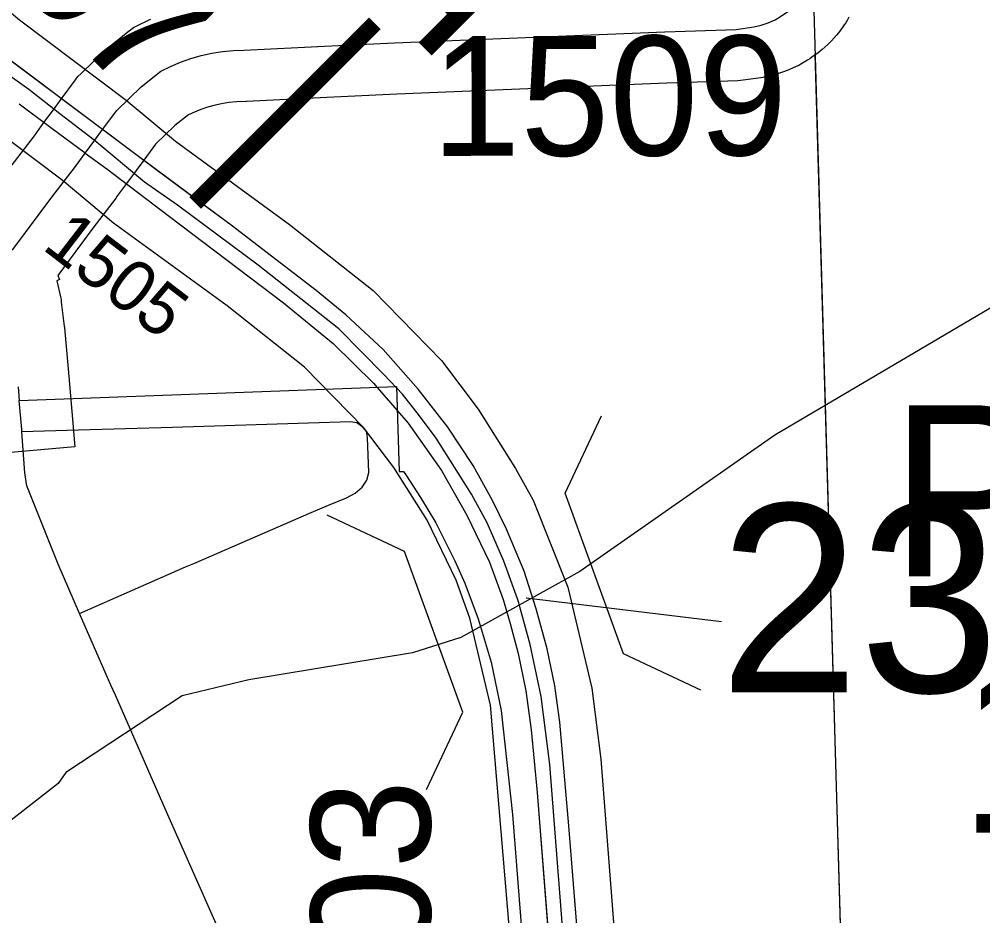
# Model space of a CAD drawing. Extents: x 128.7 to 185.5, y -21.4 to 12.6.
# Drawn here: x 149.605 to 150.168, y -3.98 to -3.455 of the extents above; entities that cross this region are included whole.
import ezdxf

# ---------------------------------------------------------------- set-up
doc = ezdxf.new("R2010")
doc.units = 0
for name, color, linetype in [('tdCoCityStreetMajor', 7, 'Continuous'), ('tdCoCityStreetMinor', 7, 'Continuous'), ('tdCoCorpBndry', 7, 'Continuous'), ('tdCoCorpPopTxt', 7, 'Continuous'), ('tdCoDivCarto', 7, 'Continuous'), ('tdCoHydroRiver', 7, 'Continuous'), ('tdCoPriCL', 7, 'Continuous'), ('tdCoPriDiv', 7, 'Continuous'), ('tdCoPrimary', 7, 'Continuous'), ('tdCoSecRdNmbr', 7, 'Continuous'), ('tdCoSecRteBand', 7, 'Continuous'), ('tdCoSecRteCL', 7, 'Continuous'), ('tdCoSectLine', 7, 'Continuous'), ('tdCoSectLinePart', 7, 'Continuous'), ('tdCoStrucDivPri', 7, 'Continuous'), ('tdCoStrucPriMaintName', 7, 'Continuous'), ('tdCoSurfConc', 7, 'Continuous'), ('tdCoSurfGravel', 7, 'Continuous'), ('tdStHwyPriRefPost1', 7, 'Continuous')]:
    doc.layers.add(name, color=color, linetype=linetype)

msp = doc.modelspace()

# ---------------------------------------------------------------- linework, layer by layer
at = {"layer": 'tdCoCityStreetMajor'}
msp.add_lwpolyline([(149.82289, -4.22413), (149.80127, -4.16979), (149.74652, -4.04476), (149.74496, -4.04122), (149.69005, -3.91726), (149.66097, -3.85084), (149.65838, -3.84495), (149.64001, -3.80299), (149.62741, -3.77423), (149.60916, -3.72836), (149.60793, -3.72072), (149.6063, -3.69676), (149.60621, -3.69532), (149.60473, -3.67839)], dxfattribs=at)
at = {"layer": 'tdCoCityStreetMinor'}
msp.add_lwpolyline([(149.64001, -3.80299), (149.70197, -3.77579), (149.7069, -3.77365), (149.7755, -3.74391), (149.78557, -3.73954), (149.79617, -3.73535), (149.80111, -3.73264), (149.8053, -3.72918), (149.80801, -3.72499), (149.80925, -3.72055), (149.80851, -3.70008), (149.80777, -3.69663), (149.80579, -3.69417), (149.80209, -3.69145), (149.79839, -3.69096), (149.69433, -3.69417), (149.63933, -3.69579), (149.6063, -3.69676)], dxfattribs=at)
at = {"layer": 'tdCoCorpBndry'}
msp.add_lwpolyline([(149.60405, -3.67047), (149.60473, -3.67839), (149.82544, -3.6703), (149.82688, -3.71996), (149.82941, -3.71988), (149.83132, -3.72254), (149.83947, -3.73521), (149.8483, -3.75), (149.8595, -3.77216), (149.86531, -3.78523), (149.87314, -3.80602), (149.88069, -3.83141), (149.88667, -3.85964), (149.89333, -3.9205), (149.91158, -4.15439)], dxfattribs=at)
at = {"layer": 'tdCoDivCarto'}
for p, q in [((149.61539, -3.49141), (149.58854, -3.47128)), ((149.63384, -3.50525), (149.61539, -3.49141)), ((149.63384, -3.50525), (149.61539, -3.49141)), ((149.60459, -3.5049), (149.62311, -3.51865)), ((149.60459, -3.5049), (149.62311, -3.51865)), ((149.65344, -3.51996), (149.63384, -3.50525)), ((149.62311, -3.51865), (149.64332, -3.53364)), ((149.62311, -3.51865), (149.64332, -3.53364)), ((149.65398, -3.52035), (149.65344, -3.51996)), ((149.6714, -3.53342), (149.65398, -3.52035)), ((149.68465, -3.54324), (149.6714, -3.53342)), ((149.64332, -3.53364), (149.64334, -3.53366)), ((149.64334, -3.53366), (149.65587, -3.54296)), ((149.65587, -3.54296), (149.67388, -3.55663)), ((149.70354, -3.55725), (149.68465, -3.54324)), ((149.70354, -3.55725), (149.68465, -3.54324)), ((149.67388, -3.55663), (149.6926, -3.57084)), ((149.67388, -3.55663), (149.6926, -3.57084)), ((149.72861, -3.57584), (149.70354, -3.55725)), ((149.6926, -3.57084), (149.75919, -3.62138)), ((149.77843, -3.61406), (149.72861, -3.57584)), ((149.79569, -3.62837), (149.77843, -3.61406)), ((149.75919, -3.62138), (149.78829, -3.64505)), ((149.81764, -3.64859), (149.79569, -3.62837)), ((149.78829, -3.64505), (149.81197, -3.66823)), ((149.83811, -3.67177), (149.81764, -3.64859)), ((149.81197, -3.66823), (149.81411, -3.67071)), ((149.81411, -3.67071), (149.81416, -3.67078)), ((149.81416, -3.67078), (149.82576, -3.68421)), ((149.81416, -3.67078), (149.82576, -3.68421)), ((149.85537, -3.69396), (149.83811, -3.67177)), ((149.82576, -3.68421), (149.82584, -3.68431)), ((149.82584, -3.68431), (149.83219, -3.69166)), ((149.83219, -3.69166), (149.85167, -3.71928)), ((149.87017, -3.71641), (149.85537, -3.69396)), ((149.85167, -3.71928), (149.86647, -3.74542)), ((149.88151, -3.73687), (149.87017, -3.71641)), ((149.88965, -3.75364), (149.88151, -3.73687)), ((149.86647, -3.74542), (149.87978, -3.77304)), ((149.90001, -3.7783), (149.88965, -3.75364)), ((149.87978, -3.77304), (149.88768, -3.79474)), ((149.90716, -3.80025), (149.90001, -3.7783)), ((149.88768, -3.79474), (149.89187, -3.8088)), ((149.91357, -3.82368), (149.90716, -3.80025)), ((149.89187, -3.8088), (149.89655, -3.82631)), ((149.89655, -3.82631), (149.90099, -3.84826)), ((149.91801, -3.84538), (149.91357, -3.82368)), ((149.90099, -3.84826), (149.9042, -3.87095)), ((149.92097, -3.86659), (149.91801, -3.84538)), ((149.9042, -3.87095), (149.90765, -3.90769)), ((149.92615, -3.92725), (149.92097, -3.86659)), ((149.90765, -3.90769), (149.9148, -3.99918)), ((149.93576, -4.04587), (149.92615, -3.92725))]:
    msp.add_line(p, q, dxfattribs=at)
for points in [[(149.61491, -3.49106), (149.58854, -3.47128), (149.56117, -3.44785), (149.54415, -3.43231), (149.52788, -3.41678), (149.51209, -3.39976), (149.49434, -3.38053), (149.47584, -3.35833), (149.46253, -3.34082), (149.43762, -3.30507), (149.43671, -3.30366), (149.42366, -3.2835), (149.42134, -3.27991), (149.40581, -3.25229), (149.40052, -3.2421)], [(149.61539, -3.49141), (149.58854, -3.47128), (149.56117, -3.44785), (149.54415, -3.43231), (149.52788, -3.41678), (149.51209, -3.39976), (149.49434, -3.38053), (149.47584, -3.35833), (149.46253, -3.34082), (149.43762, -3.30507), (149.43671, -3.30366), (149.42366, -3.2835), (149.42134, -3.27991), (149.40581, -3.25229), (149.40081, -3.24266)], [(149.61539, -3.49141), (149.58854, -3.47128), (149.56117, -3.44785), (149.54415, -3.43231), (149.52788, -3.41678), (149.51209, -3.39976), (149.49434, -3.38053), (149.47584, -3.35833), (149.46253, -3.34082), (149.43762, -3.30507), (149.43671, -3.30366), (149.42366, -3.2835), (149.42134, -3.27991), (149.40581, -3.25229), (149.40081, -3.24266)], [(149.63336, -3.50489), (149.61491, -3.49106)], [(149.63384, -3.50525), (149.61539, -3.49141)], [(149.60459, -3.5049), (149.62311, -3.51865)], [(149.60459, -3.5049), (149.62311, -3.51865)], [(149.6535, -3.51999), (149.65344, -3.51996), (149.63336, -3.50489)], [(149.65398, -3.52035), (149.65344, -3.51996), (149.63384, -3.50525)], [(149.65398, -3.52035), (149.65344, -3.51996), (149.63384, -3.50525)], [(149.62311, -3.51865), (149.64332, -3.53364)], [(149.62311, -3.51865), (149.64332, -3.53364)], [(149.68417, -3.54289), (149.6714, -3.53342), (149.6535, -3.51999)], [(149.68465, -3.54324), (149.6714, -3.53342), (149.65398, -3.52035)], [(149.68465, -3.54324), (149.6714, -3.53342), (149.65398, -3.52035)], [(149.64332, -3.53364), (149.64334, -3.53366), (149.65587, -3.54296), (149.67388, -3.55663)], [(149.64332, -3.53364), (149.64334, -3.53366), (149.65587, -3.54296), (149.67388, -3.55663)], [(149.64332, -3.53364), (149.64334, -3.53366), (149.65587, -3.54296), (149.67388, -3.55663)], [(149.70306, -3.5569), (149.68417, -3.54289)], [(149.70354, -3.55725), (149.68465, -3.54324)], [(149.67388, -3.55663), (149.6926, -3.57084)], [(149.67388, -3.55663), (149.6926, -3.57084)], [(149.94473, -4.16076), (149.93576, -4.04587), (149.92615, -3.92725), (149.92097, -3.86659), (149.91801, -3.84538), (149.91357, -3.82368), (149.90716, -3.80025), (149.90001, -3.7783), (149.88965, -3.75364), (149.88151, -3.73687), (149.87017, -3.71641), (149.85537, -3.69396), (149.83811, -3.67177), (149.81764, -3.64859), (149.79569, -3.62837), (149.77843, -3.61406), (149.72861, -3.57584), (149.70306, -3.5569)], [(149.94477, -4.1613), (149.93576, -4.04587), (149.92615, -3.92725), (149.92097, -3.86659), (149.91801, -3.84538), (149.91357, -3.82368), (149.90716, -3.80025), (149.90001, -3.7783), (149.88965, -3.75364), (149.88151, -3.73687), (149.87017, -3.71641), (149.85537, -3.69396), (149.83811, -3.67177), (149.81764, -3.64859), (149.79569, -3.62837), (149.77843, -3.61406), (149.72861, -3.57584), (149.70354, -3.55725)], [(149.94477, -4.1613), (149.93576, -4.04587), (149.92615, -3.92725), (149.92097, -3.86659), (149.91801, -3.84538), (149.91357, -3.82368), (149.90716, -3.80025), (149.90001, -3.7783), (149.88965, -3.75364), (149.88151, -3.73687), (149.87017, -3.71641), (149.85537, -3.69396), (149.83811, -3.67177), (149.81764, -3.64859), (149.79569, -3.62837), (149.77843, -3.61406), (149.72861, -3.57584), (149.70354, -3.55725)], [(149.6926, -3.57084), (149.75919, -3.62138), (149.78829, -3.64505), (149.81197, -3.66823), (149.81411, -3.67071), (149.81416, -3.67078)], [(149.6926, -3.57084), (149.75919, -3.62138), (149.78829, -3.64505), (149.81197, -3.66823), (149.81411, -3.67071), (149.81416, -3.67078)], [(149.6926, -3.57084), (149.75919, -3.62138), (149.78829, -3.64505), (149.81197, -3.66823), (149.81411, -3.67071), (149.81416, -3.67078)], [(149.81416, -3.67078), (149.82576, -3.68421)], [(149.81416, -3.67078), (149.82576, -3.68421)], [(149.82576, -3.68421), (149.82584, -3.68431), (149.83219, -3.69166), (149.85167, -3.71928), (149.86647, -3.74542), (149.87978, -3.77304), (149.88768, -3.79474), (149.89187, -3.8088), (149.89655, -3.82631), (149.90099, -3.84826), (149.9042, -3.87095), (149.90765, -3.90769), (149.9148, -3.99918), (149.92417, -4.11607), (149.92769, -4.16208)], [(149.82576, -3.68421), (149.82584, -3.68431), (149.83219, -3.69166), (149.85167, -3.71928), (149.86647, -3.74542), (149.87978, -3.77304), (149.88768, -3.79474), (149.89187, -3.8088), (149.89655, -3.82631), (149.90099, -3.84826), (149.9042, -3.87095), (149.90765, -3.90769), (149.9148, -3.99918), (149.92417, -4.11607), (149.92769, -4.16208)], [(149.82576, -3.68421), (149.82584, -3.68431), (149.83219, -3.69166), (149.85167, -3.71928), (149.86647, -3.74542), (149.87978, -3.77304), (149.88768, -3.79474), (149.89187, -3.8088), (149.89655, -3.82631), (149.90099, -3.84826), (149.9042, -3.87095), (149.90765, -3.90769), (149.9148, -3.99918), (149.92417, -4.11607), (149.92769, -4.16208)]]:
    msp.add_lwpolyline(points, dxfattribs=at)
at = {"layer": 'tdCoHydroRiver'}
msp.add_lwpolyline([(150.25705, -3.57468), (150.04667, -3.69869), (149.93262, -3.77837), (149.86293, -3.81706), (149.83482, -3.82592), (149.7391, -3.84183), (149.69996, -3.85106), (149.63206, -3.896), (149.62755, -3.90248), (149.58912, -3.9322), (149.53715, -3.93556)], dxfattribs=at)
at = {"layer": 'tdCoPriCL'}
msp.add_lwpolyline([(149.93613, -4.1614), (149.91512, -3.89125), (149.91007, -3.85159), (149.90363, -3.82116), (149.8976, -3.79902), (149.89698, -3.79674), (149.8961, -3.79433), (149.88812, -3.77232), (149.87836, -3.74991), (149.86917, -3.73325), (149.86171, -3.72119), (149.8485, -3.7005), (149.83874, -3.68729), (149.82898, -3.67465), (149.81806, -3.66316), (149.79165, -3.63655), (149.74456, -3.59921), (149.69734, -3.5641), (149.678, -3.5507), (149.64851, -3.52614), (149.62854, -3.51082), (149.61038, -3.49659), (149.58643, -3.4795)], dxfattribs=at)
at = {"layer": 'tdCoPriDiv'}
for points in [[(149.90621, -4.16368), (149.88046, -3.8566), (149.86836, -3.80581), (149.86024, -3.78344), (149.84327, -3.7484), (149.82376, -3.71751), (149.80617, -3.6942), (149.77161, -3.65895), (149.72628, -3.623), (149.65983, -3.5746), (149.62977, -3.54958), (149.56799, -3.50319), (149.52109, -3.4641), (149.4717, -3.41413), (149.4568, -3.39625), (149.41912, -3.34602), (149.38248, -3.29066), (149.36514, -3.26071), (149.33643, -3.19994), (149.32288, -3.16189), (149.19935, -2.78433), (149.16116, -2.66547)], [(149.25618, -2.76503), (149.37971, -3.14262), (149.39204, -3.17723), (149.41806, -3.23236), (149.43343, -3.25892), (149.46829, -3.31162), (149.5035, -3.35855), (149.51559, -3.37308), (149.56197, -3.42003), (149.60488, -3.4558), (149.66724, -3.50271), (149.69618, -3.52679), (149.76283, -3.57541), (149.81168, -3.61415), (149.85178, -3.6551), (149.87324, -3.6835), (149.89508, -3.71811), (149.90531, -3.73665), (149.9256, -3.78768), (149.93967, -3.84659), (149.94497, -3.88819), (149.96775, -4.18203)]]:
    msp.add_lwpolyline(points, dxfattribs=at)
at = {"layer": 'tdCoPrimary'}
for p, q in [((149.63384, -3.50525), (149.61539, -3.49141)), ((149.63384, -3.50525), (149.61539, -3.49141)), ((149.60459, -3.5049), (149.62311, -3.51865)), ((149.60459, -3.5049), (149.62311, -3.51865)), ((149.62311, -3.51865), (149.64332, -3.53364)), ((149.62311, -3.51865), (149.64332, -3.53364)), ((149.70354, -3.55725), (149.68465, -3.54324)), ((149.70354, -3.55725), (149.68465, -3.54324)), ((149.67388, -3.55663), (149.6926, -3.57084)), ((149.67388, -3.55663), (149.6926, -3.57084)), ((149.81416, -3.67078), (149.82576, -3.68421)), ((149.81416, -3.67078), (149.82576, -3.68421))]:
    msp.add_line(p, q, dxfattribs=at)
for points in [[(149.61539, -3.49141), (149.58854, -3.47128), (149.56117, -3.44785), (149.54415, -3.43231), (149.52788, -3.41678), (149.51209, -3.39976), (149.49434, -3.38053), (149.47584, -3.35833), (149.46253, -3.34082), (149.43762, -3.30507), (149.43671, -3.30366), (149.42366, -3.2835), (149.42134, -3.27991), (149.40581, -3.25229), (149.40081, -3.24266)], [(149.61539, -3.49141), (149.58854, -3.47128), (149.56117, -3.44785), (149.54415, -3.43231), (149.52788, -3.41678), (149.51209, -3.39976), (149.49434, -3.38053), (149.47584, -3.35833), (149.46253, -3.34082), (149.43762, -3.30507), (149.43671, -3.30366), (149.42366, -3.2835), (149.42134, -3.27991), (149.40581, -3.25229), (149.40081, -3.24266)], [(149.93576, -4.04587), (149.92615, -3.92725), (149.92097, -3.86659), (149.91801, -3.84538), (149.91357, -3.82368), (149.90716, -3.80025), (149.90001, -3.7783), (149.88965, -3.75364), (149.88151, -3.73687), (149.87017, -3.71641), (149.85537, -3.69396), (149.83811, -3.67177), (149.81764, -3.64859), (149.79569, -3.62837), (149.77843, -3.61406), (149.72861, -3.57584), (149.70354, -3.55725), (149.68465, -3.54324), (149.6714, -3.53342), (149.65398, -3.52035), (149.65344, -3.51996), (149.63384, -3.50525), (149.61539, -3.49141), (149.58854, -3.47128)], [(149.60459, -3.5049), (149.62311, -3.51865), (149.64332, -3.53364), (149.64334, -3.53366), (149.65587, -3.54296), (149.67388, -3.55663), (149.6926, -3.57084), (149.75919, -3.62138), (149.78829, -3.64505), (149.81197, -3.66823), (149.81411, -3.67071), (149.81416, -3.67078), (149.82576, -3.68421), (149.82584, -3.68431), (149.83219, -3.69166), (149.85167, -3.71928), (149.86647, -3.74542), (149.87978, -3.77304), (149.88768, -3.79474), (149.89187, -3.8088), (149.89655, -3.82631), (149.90099, -3.84826), (149.9042, -3.87095), (149.90765, -3.90769), (149.9148, -3.99918)], [(149.65398, -3.52035), (149.65344, -3.51996), (149.63384, -3.50525)], [(149.65398, -3.52035), (149.65344, -3.51996), (149.63384, -3.50525)], [(149.68465, -3.54324), (149.6714, -3.53342), (149.65398, -3.52035)], [(149.68465, -3.54324), (149.6714, -3.53342), (149.65398, -3.52035)], [(149.64332, -3.53364), (149.64334, -3.53366), (149.65587, -3.54296), (149.67388, -3.55663)], [(149.64332, -3.53364), (149.64334, -3.53366), (149.65587, -3.54296), (149.67388, -3.55663)], [(149.94477, -4.1613), (149.93576, -4.04587), (149.92615, -3.92725), (149.92097, -3.86659), (149.91801, -3.84538), (149.91357, -3.82368), (149.90716, -3.80025), (149.90001, -3.7783), (149.88965, -3.75364), (149.88151, -3.73687), (149.87017, -3.71641), (149.85537, -3.69396), (149.83811, -3.67177), (149.81764, -3.64859), (149.79569, -3.62837), (149.77843, -3.61406), (149.72861, -3.57584), (149.70354, -3.55725)], [(149.94477, -4.1613), (149.93576, -4.04587), (149.92615, -3.92725), (149.92097, -3.86659), (149.91801, -3.84538), (149.91357, -3.82368), (149.90716, -3.80025), (149.90001, -3.7783), (149.88965, -3.75364), (149.88151, -3.73687), (149.87017, -3.71641), (149.85537, -3.69396), (149.83811, -3.67177), (149.81764, -3.64859), (149.79569, -3.62837), (149.77843, -3.61406), (149.72861, -3.57584), (149.70354, -3.55725)], [(149.6926, -3.57084), (149.75919, -3.62138), (149.78829, -3.64505), (149.81197, -3.66823), (149.81411, -3.67071), (149.81416, -3.67078)], [(149.6926, -3.57084), (149.75919, -3.62138), (149.78829, -3.64505), (149.81197, -3.66823), (149.81411, -3.67071), (149.81416, -3.67078)], [(149.82576, -3.68421), (149.82584, -3.68431), (149.83219, -3.69166), (149.85167, -3.71928), (149.86647, -3.74542), (149.87978, -3.77304), (149.88768, -3.79474), (149.89187, -3.8088), (149.89655, -3.82631), (149.90099, -3.84826), (149.9042, -3.87095), (149.90765, -3.90769), (149.9148, -3.99918), (149.92417, -4.11607), (149.92769, -4.16208)], [(149.82576, -3.68421), (149.82584, -3.68431), (149.83219, -3.69166), (149.85167, -3.71928), (149.86647, -3.74542), (149.87978, -3.77304), (149.88768, -3.79474), (149.89187, -3.8088), (149.89655, -3.82631), (149.90099, -3.84826), (149.9042, -3.87095), (149.90765, -3.90769), (149.9148, -3.99918), (149.92417, -4.11607), (149.92769, -4.16208)]]:
    msp.add_lwpolyline(points, dxfattribs=at)
at = {"layer": 'tdCoSecRteBand'}
for points in [[(150.09006, -3.45428), (150.08895, -3.45619), (150.08817, -3.45752), (150.08726, -3.45877), (150.08466, -3.46233), (150.08375, -3.46358), (150.08272, -3.46472), (150.07977, -3.468), (150.07873, -3.46915), (150.07759, -3.47018), (150.07431, -3.47314), (150.07317, -3.47418), (150.07193, -3.47509), (150.06837, -3.47769), (150.06712, -3.47861), (150.06579, -3.47938), (150.06198, -3.48161), (150.06065, -3.48239), (150.05924, -3.48303), (150.05523, -3.48486), (150.05382, -3.48549), (150.05236, -3.48598), (150.04818, -3.48739), (150.04672, -3.48788), (150.04521, -3.48822), (150.0409, -3.48918), (150.03975, -3.48944), (150.03857, -3.48961), (150.02822, -3.49109), (150.02663, -3.49132), (150.02504, -3.49137), (149.98344, -3.49285), (149.82554, -3.49925), (149.78466, -3.5012), (149.73761, -3.50344), (149.73746, -3.50345), (149.73731, -3.50345), (149.73189, -3.50366), (149.7274, -3.5041), (149.72294, -3.50481), (149.71853, -3.50579), (149.71419, -3.50703), (149.70993, -3.50853), (149.70577, -3.51029), (149.70371, -3.51131), (149.69576, -3.51757), (149.68436, -3.52857), (149.6776, -3.53775), (149.67304, -3.54394), (149.66749, -3.55146), (149.66169, -3.55934), (149.66152, -3.55957), (149.66134, -3.5598), (149.64768, -3.57761), (149.6272, -3.60521), (149.62821, -3.6077), (149.62662, -3.60835), (149.6288, -3.61787), (149.62914, -3.61936), (149.62932, -3.62088), (149.63105, -3.63494), (149.63111, -3.63547), (149.63116, -3.636), (149.63324, -3.65996), (149.63461, -3.67566), (149.63721, -3.70554), (149.57743, -3.71074)], [(149.59993, -3.54128), (149.61356, -3.52351), (149.61919, -3.51587), (149.62473, -3.50835), (149.62929, -3.50216), (149.63756, -3.49094), (149.63905, -3.48891), (149.64087, -3.48716), (149.65517, -3.47335), (149.65626, -3.4723), (149.65745, -3.47136), (149.66904, -3.46223), (149.6715, -3.4603), (149.67429, -3.45892), (149.67996, -3.45611), (149.68077, -3.45571), (149.68161, -3.45536)]]:
    msp.add_lwpolyline(points, dxfattribs=at)
at = {"layer": 'tdCoSecRteCL'}
msp.add_lwpolyline([(149.60104, -3.59012), (149.62373, -3.55954), (149.63754, -3.54154), (149.64334, -3.53366), (149.64888, -3.52614), (149.65344, -3.51996), (149.66171, -3.50874), (149.67601, -3.49493), (149.6876, -3.48581), (149.69327, -3.483), (149.6991, -3.48054), (149.70506, -3.47844), (149.71115, -3.4767), (149.71732, -3.47533), (149.72357, -3.47433), (149.72986, -3.47371), (149.73618, -3.47348), (149.78323, -3.47124), (149.82422, -3.46928), (149.9823, -3.46287), (150.02397, -3.46139), (150.03433, -3.45991), (150.03863, -3.45895), (150.04282, -3.45754), (150.04683, -3.45572), (150.05064, -3.45349)], dxfattribs=at)
at = {"layer": 'tdCoSectLine'}
msp.add_lwpolyline([(150.06239, -3.20615), (150.09155, -4.21581)], dxfattribs=at)
at = {"layer": 'tdCoSectLinePart'}
msp.add_lwpolyline([(150.07017, -3.4757), (150.09067, -4.18531)], dxfattribs=at)
at = {"layer": 'tdCoStrucDivPri'}
for points in [[(150.00346, -3.8478), (149.95817, -3.82661), (149.92409, -3.7326), (149.94528, -3.68731)], [(149.84297, -3.90598), (149.86416, -3.86069), (149.83008, -3.76668), (149.78479, -3.74549)]]:
    msp.add_lwpolyline(points, dxfattribs=at)
at = {"layer": 'tdCoStrucPriMaintName'}
msp.add_line((149.90123, -3.79378), (150.01542, -3.80771), dxfattribs=at)
msp.add_line((149.90123, -3.79378), (150.01542, -3.80771), dxfattribs=at)
msp.add_line((149.90123, -3.79378), (150.01542, -3.80771), dxfattribs=at)
at = {"layer": 'tdCoSurfConc'}
msp.add_lwpolyline([(149.58913, -3.59118), (149.60104, -3.59012), (149.62373, -3.55954), (149.63754, -3.54154), (149.64334, -3.53366), (149.64888, -3.52614)], dxfattribs=at)
at = {"layer": 'tdCoSurfGravel'}
for points in [[(149.78323, -3.47124), (149.82422, -3.46928), (149.9823, -3.46287), (150.02397, -3.46139), (150.03433, -3.45991), (150.03863, -3.45895), (150.04282, -3.45754), (150.04683, -3.45572), (150.05064, -3.45349), (150.0542, -3.45088), (150.05747, -3.44793), (150.06042, -3.44465), (150.06302, -3.44108), (150.06413, -3.43918)], [(149.64888, -3.52614), (149.65344, -3.51996), (149.66171, -3.50874), (149.67601, -3.49493), (149.6876, -3.48581), (149.69327, -3.483), (149.6991, -3.48054), (149.70506, -3.47844), (149.71115, -3.4767), (149.71732, -3.47533), (149.72357, -3.47433), (149.72986, -3.47371), (149.73618, -3.47348), (149.78323, -3.47124)]]:
    msp.add_lwpolyline(points, dxfattribs=at)

# ---------------------------------------------------------------- texts
at = {"layer": 'tdCoCorpPopTxt'}
for s, p in [('POP.', (150.11427, -3.7812)), ('121', (150.15438, -3.9312))]:
    msp.add_text(s, height=0.1, dxfattribs=at).set_placement(p)
at = {"layer": 'tdCoSecRdNmbr'}
for s, height, rotation, p in [('1507', 0.07, 315.113, (149.52517, -3.35719)), ('1509', 0.07, 0.1138, (149.84581, -3.53535)), ('1505', 0.03, 322.5409, (149.61739, -3.58939)), ('2203', 0.07, 90.112, (149.84549, -4.10838))]:
    msp.add_text(s, height=height, rotation=rotation, dxfattribs=at).set_placement(p)
at = {"layer": 'tdCoStrucPriMaintName'}
msp.add_text('23456S061', height=0.11, dxfattribs=at).set_placement((150.01429, -3.84904))
msp.add_text('23456S061', height=0.11, dxfattribs=at).set_placement((150.01429, -3.84904))
msp.add_text('23456S061', height=0.11, dxfattribs=at).set_placement((150.01429, -3.84904))
at = {"layer": 'tdStHwyPriRefPost1'}
msp.add_text('‒‒146', height=0.1, rotation=45, dxfattribs=at).set_placement((149.73364, -3.58899))

doc.saveas('drawing.dxf')
